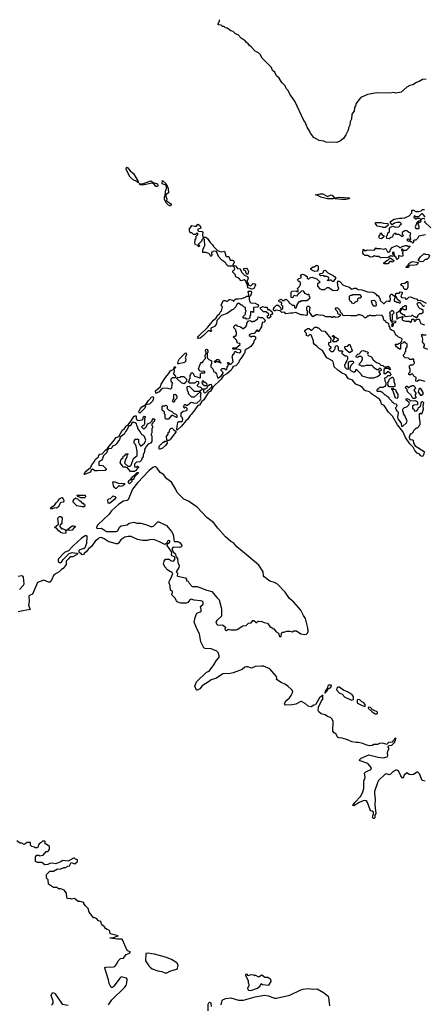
# Model space of a CAD drawing. Extents: x 2323203 to 2567568, y 883585 to 1022917.
# Tile 257 of 264: x 2546244 to 2551742, y 1000944 to 1014316. Entities that reach past the tile are written whole.
import ezdxf

# ---------------------------------------------------------------- set-up
doc = ezdxf.new("R2010")
doc.units = 0

msp = doc.modelspace()

# ---------------------------------------------------------------- linework, layer by layer
at = {"layer": '0CON10XD'}
for points in [[(2551765, 1013507), (2551715, 1013504), (2551672, 1013475), (2551636, 1013464), (2551585, 1013433), (2551547, 1013423), (2551502, 1013398), (2551425, 1013331), (2551355, 1013320), (2551325, 1013326), (2551275, 1013320), (2551095, 1013322), (2550971, 1013299), (2550881, 1013259), (2550851, 1013229), (2550814, 1013176), (2550805, 1013145), (2550793, 1013125), (2550787, 1013075), (2550756, 1013034), (2550751, 1012965), (2550733, 1012927), (2550730, 1012885), (2550711, 1012849), (2550708, 1012815), (2550674, 1012754), (2550645, 1012701), (2550605, 1012672), (2550555, 1012650), (2550405, 1012652), (2550375, 1012668), (2550315, 1012673), (2550240, 1012715), (2550196, 1012775), (2550188, 1012798), (2550150, 1012855), (2550122, 1012922), (2550105, 1012947), (2549981, 1013211), (2549915, 1013306), (2549892, 1013352), (2549865, 1013381), (2549849, 1013419), (2549804, 1013465), (2549770, 1013520), (2549734, 1013555), (2549711, 1013601), (2549681, 1013625), (2549667, 1013667), (2549591, 1013741), (2549539, 1013795), (2549512, 1013842), (2549487, 1013867), (2549445, 1013889), (2549389, 1013949), (2549365, 1013964), (2549348, 1013988), (2549324, 1014005), (2549308, 1014028), (2549253, 1014065), (2549211, 1014111), (2549175, 1014124), (2549144, 1014154), (2549115, 1014164), (2549062, 1014202), (2549040, 1014205), (2549022, 1014222), (2549000, 1014225), (2548982, 1014242), (2548940, 1014245), (2548940, 1014265), (2548960, 1014295), (2548960, 1014316)], [(2547855, 1012100), (2547838, 1012118), (2547785, 1012143), (2547747, 1012177), (2547712, 1012235), (2547692, 1012285), (2547695, 1012307), (2547705, 1012312), (2547744, 1012264), (2547792, 1012225), (2547855, 1012120), (2547860, 1012105), (2547855, 1012100)], [(2548115, 1012050), (2548095, 1012050), (2548070, 1012080), (2548045, 1012094), (2547915, 1012069), (2547875, 1012073), (2547870, 1012085), (2547875, 1012090), (2547915, 1012088), (2548025, 1012128), (2548057, 1012107), (2548118, 1012085), (2548123, 1012065), (2548115, 1012050)], [(2548295, 1011783), (2548268, 1011795), (2548238, 1011825), (2548213, 1011875), (2548212, 1011915), (2548220, 1011925), (2548224, 1011985), (2548239, 1012025), (2548240, 1012055), (2548221, 1012071), (2548178, 1012085), (2548185, 1012130), (2548236, 1012085), (2548261, 1012025), (2548267, 1011965), (2548232, 1011938), (2548228, 1011915), (2548242, 1011885), (2548240, 1011855), (2548295, 1011820), (2548301, 1011805), (2548295, 1011783)], [(2550615, 1011872), (2550535, 1011884), (2550525, 1011890), (2550504, 1011884), (2550425, 1011883), (2550335, 1011904), (2550295, 1011928), (2550260, 1011935), (2550325, 1011953), (2550365, 1011952), (2550425, 1011913), (2550475, 1011938), (2550495, 1011928), (2550517, 1011897), (2550595, 1011904), (2550727, 1011897), (2550720, 1011885), (2550675, 1011874), (2550615, 1011872)], [(2551757, 1011393), (2551665, 1011378), (2551650, 1011345), (2551625, 1011320), (2551605, 1011320), (2551592, 1011308), (2551600, 1011295), (2551585, 1011280), (2551568, 1011298), (2551555, 1011300), (2551545, 1011310), (2551525, 1011302), (2551512, 1011312), (2551515, 1011340), (2551528, 1011338), (2551545, 1011320), (2551560, 1011325), (2551548, 1011385), (2551560, 1011415), (2551525, 1011428), (2551505, 1011448), (2551492, 1011452), (2551475, 1011450), (2551443, 1011427), (2551443, 1011403), (2551460, 1011385), (2551445, 1011370), (2551435, 1011370), (2551395, 1011398), (2551365, 1011400), (2551355, 1011410), (2551335, 1011410), (2551312, 1011388), (2551308, 1011362), (2551285, 1011360), (2551262, 1011338), (2551234, 1011344), (2551230, 1011375), (2551242, 1011388), (2551245, 1011420), (2551270, 1011435), (2551268, 1011482), (2551282, 1011498), (2551315, 1011510), (2551355, 1011498), (2551397, 1011503), (2551410, 1011515), (2551412, 1011528), (2551430, 1011545), (2551415, 1011560), (2551375, 1011562), (2551335, 1011552), (2551305, 1011530), (2551280, 1011555), (2551282, 1011575), (2551333, 1011607), (2551405, 1011622), (2551435, 1011620), (2551475, 1011627), (2551535, 1011652), (2551570, 1011695), (2551570, 1011725), (2551575, 1011730), (2551595, 1011730), (2551625, 1011710), (2551665, 1011710), (2551698, 1011722), (2551715, 1011738), (2551745, 1011740)], [(2551755, 1011640), (2551725, 1011670), (2551715, 1011680), (2551705, 1011680), (2551662, 1011638), (2551628, 1011638), (2551605, 1011650), (2551600, 1011635), (2551625, 1011612), (2551635, 1011610), (2551645, 1011620), (2551675, 1011620), (2551695, 1011600), (2551712, 1011618), (2551735, 1011620), (2551750, 1011605)], [(2549395, 1010658), (2549377, 1010667), (2549342, 1010672), (2549340, 1010715), (2549320, 1010745), (2549318, 1010768), (2549295, 1010782), (2549255, 1010770), (2549220, 1010805), (2549182, 1010822), (2549170, 1010855), (2549140, 1010885), (2549140, 1010905), (2549156, 1010914), (2549167, 1010935), (2549148, 1010968), (2549075, 1010970), (2549050, 1010995), (2549050, 1011005), (2549033, 1011023), (2548991, 1011051), (2548945, 1011100), (2548918, 1011168), (2548875, 1011170), (2548868, 1011162), (2548852, 1011158), (2548850, 1011135), (2548860, 1011125), (2548845, 1011100), (2548832, 1011112), (2548828, 1011128), (2548812, 1011142), (2548775, 1011152), (2548732, 1011152), (2548732, 1011185), (2548750, 1011235), (2548760, 1011245), (2548755, 1011330), (2548745, 1011340), (2548732, 1011338), (2548720, 1011325), (2548718, 1011312), (2548672, 1011268), (2548672, 1011262), (2548690, 1011245), (2548675, 1011230), (2548668, 1011248), (2548635, 1011260), (2548622, 1011275), (2548630, 1011335), (2548640, 1011345), (2548640, 1011375), (2548670, 1011405), (2548655, 1011420), (2548635, 1011400), (2548605, 1011400), (2548585, 1011420), (2548562, 1011422), (2548558, 1011438), (2548550, 1011445), (2548550, 1011485), (2548566, 1011494), (2548585, 1011520), (2548625, 1011510), (2548645, 1011512), (2548665, 1011540), (2548687, 1011525), (2548707, 1011495), (2548700, 1011480), (2548665, 1011470), (2548663, 1011453), (2548675, 1011442), (2548725, 1011440), (2548732, 1011425), (2548728, 1011395), (2548732, 1011362), (2548772, 1011362), (2548798, 1011345), (2548830, 1011290), (2548866, 1011256), (2548878, 1011235), (2548932, 1011182), (2548955, 1011172), (2548985, 1011162), (2549025, 1011170), (2549045, 1011110), (2549055, 1011100), (2549085, 1011100), (2549105, 1011050), (2549135, 1011052), (2549148, 1011045), (2549158, 1011025), (2549142, 1010982), (2549175, 1010972), (2549205, 1010938), (2549235, 1010930), (2549250, 1010915), (2549260, 1010885), (2549290, 1010855), (2549294, 1010844), (2549338, 1010828), (2549350, 1010805), (2549330, 1010755), (2549350, 1010735), (2549352, 1010712), (2549385, 1010702), (2549418, 1010732), (2549439, 1010729), (2549448, 1010715), (2549425, 1010662), (2549395, 1010658)], [(2551215, 1011492), (2551182, 1011492), (2551175, 1011500), (2551105, 1011513), (2551080, 1011545), (2551080, 1011555), (2551085, 1011560), (2551155, 1011560), (2551185, 1011552), (2551245, 1011550), (2551250, 1011525), (2551215, 1011492)], [(2551665, 1011480), (2551672, 1011495), (2551667, 1011527), (2551660, 1011535), (2551660, 1011555), (2551695, 1011570), (2551700, 1011575), (2551695, 1011590), (2551665, 1011580), (2551640, 1011555), (2551618, 1011502), (2551625, 1011480), (2551665, 1011480)], [(2551750, 1011585), (2551742, 1011572), (2551828, 1011488)], [(2551155, 1011338), (2551135, 1011343), (2551128, 1011355), (2551130, 1011385), (2551140, 1011395), (2551145, 1011420), (2551175, 1011390), (2551190, 1011385), (2551190, 1011365), (2551165, 1011342), (2551155, 1011338)], [(2551375, 1011060), (2551362, 1011072), (2551358, 1011088), (2551342, 1011102), (2551340, 1011115), (2551330, 1011125), (2551330, 1011155), (2551325, 1011160), (2551310, 1011155), (2551310, 1011135), (2551320, 1011125), (2551315, 1011100), (2551285, 1011110), (2551252, 1011088), (2551145, 1011083), (2551125, 1011100), (2551088, 1011098), (2551065, 1011110), (2551040, 1011095), (2551005, 1011090), (2550975, 1011113), (2550935, 1011113), (2550915, 1011130), (2550908, 1011145), (2550910, 1011195), (2550918, 1011198), (2550925, 1011180), (2550955, 1011180), (2550965, 1011190), (2551055, 1011188), (2551070, 1011195), (2551085, 1011218), (2551095, 1011210), (2551145, 1011210), (2551185, 1011200), (2551215, 1011207), (2551225, 1011200), (2551240, 1011165), (2551255, 1011158), (2551278, 1011172), (2551280, 1011195), (2551305, 1011222), (2551365, 1011247), (2551390, 1011235), (2551405, 1011220), (2551418, 1011222), (2551448, 1011242), (2551465, 1011240), (2551485, 1011250), (2551507, 1011247), (2551515, 1011240), (2551545, 1011240), (2551545, 1011230), (2551495, 1011180), (2551465, 1011180), (2551445, 1011200), (2551432, 1011198), (2551432, 1011182), (2551450, 1011175), (2551450, 1011155), (2551440, 1011145), (2551450, 1011135), (2551452, 1011108), (2551435, 1011098), (2551405, 1011110), (2551392, 1011108), (2551390, 1011075), (2551375, 1011060)], [(2551245, 1011002), (2551195, 1011002), (2551190, 1011005), (2551192, 1011015), (2551233, 1011047), (2551248, 1011052), (2551272, 1011078), (2551288, 1011078), (2551327, 1011047), (2551325, 1011032), (2551305, 1011023), (2551295, 1011030), (2551275, 1011030), (2551245, 1011002)], [(2551699, 1011029), (2551662, 1011042), (2551662, 1011055), (2551688, 1011095), (2551735, 1011137), (2551747, 1011137), (2551755, 1011130), (2551798, 1011128), (2551810, 1011115), (2551800, 1011075), (2551775, 1011058), (2551752, 1011058), (2551725, 1011033), (2551699, 1011029)], [(2549345, 1010860), (2549332, 1010862), (2549322, 1010872), (2549310, 1010905), (2549290, 1010915), (2549290, 1010935), (2549325, 1010940), (2549340, 1010925), (2549352, 1010895), (2549345, 1010860)], [(2550255, 1010898), (2550233, 1010903), (2550202, 1010922), (2550200, 1010935), (2550225, 1010960), (2550245, 1010960), (2550275, 1010980), (2550295, 1010978), (2550300, 1010965), (2550298, 1010925), (2550285, 1010902), (2550255, 1010898)], [(2551525, 1010950), (2551495, 1010950), (2551490, 1010955), (2551505, 1010970), (2551518, 1010972), (2551533, 1011005), (2551560, 1011025), (2551585, 1011030), (2551658, 1011018), (2551647, 1010995), (2551635, 1010987), (2551595, 1010979), (2551545, 1010980), (2551532, 1010968), (2551525, 1010950)], [(2551755, 1009400), (2551685, 1009422), (2551665, 1009420), (2551645, 1009400), (2551628, 1009408), (2551630, 1009455), (2551600, 1009475), (2551585, 1009500), (2551565, 1009500), (2551545, 1009488), (2551530, 1009495), (2551533, 1009517), (2551550, 1009535), (2551550, 1009575), (2551542, 1009588), (2551540, 1009615), (2551555, 1009630), (2551585, 1009630), (2551608, 1009652), (2551610, 1009665), (2551600, 1009675), (2551600, 1009705), (2551585, 1009710), (2551575, 1009700), (2551545, 1009700), (2551527, 1009717), (2551480, 1009725), (2551460, 1009745), (2551460, 1009765), (2551478, 1009782), (2551480, 1009805), (2551490, 1009815), (2551490, 1009845), (2551510, 1009875), (2551510, 1009915), (2551492, 1009922), (2551475, 1009940), (2551462, 1009938), (2551448, 1009922), (2551432, 1009918), (2551420, 1009905), (2551420, 1009845), (2551415, 1009840), (2551405, 1009840), (2551364, 1009874), (2551350, 1009895), (2551352, 1009908), (2551385, 1009910), (2551395, 1009920), (2551408, 1009922), (2551438, 1009952), (2551440, 1009975), (2551425, 1009990), (2551392, 1010002), (2551368, 1010028), (2551355, 1010030), (2551330, 1010085), (2551298, 1010098), (2551278, 1010115), (2551277, 1010137), (2551262, 1010155), (2551258, 1010188), (2551225, 1010202), (2551217, 1010217), (2551192, 1010235), (2551182, 1010282), (2551167, 1010297), (2551095, 1010303), (2551073, 1010293), (2551025, 1010292), (2551015, 1010300), (2550995, 1010300), (2550985, 1010290), (2550965, 1010290), (2550960, 1010275), (2550945, 1010268), (2550935, 1010268), (2550905, 1010292), (2550865, 1010308), (2550845, 1010308), (2550815, 1010294), (2550738, 1010292), (2550699, 1010299), (2550654, 1010294), (2550630, 1010305), (2550630, 1010315), (2550602, 1010342), (2550600, 1010365), (2550568, 1010398), (2550535, 1010400), (2550530, 1010385), (2550558, 1010358), (2550562, 1010332), (2550572, 1010322), (2550588, 1010318), (2550600, 1010305), (2550598, 1010292), (2550570, 1010275), (2550535, 1010270), (2550525, 1010280), (2550505, 1010280), (2550495, 1010270), (2550485, 1010270), (2550472, 1010282), (2550405, 1010280), (2550365, 1010303), (2550335, 1010300), (2550295, 1010309), (2550274, 1010306), (2550225, 1010282), (2550180, 1010345), (2550190, 1010405), (2550175, 1010420), (2550155, 1010420), (2550140, 1010405), (2550140, 1010375), (2550150, 1010365), (2550152, 1010325), (2550148, 1010305), (2550135, 1010298), (2550095, 1010308), (2550065, 1010308), (2549995, 1010340), (2549955, 1010328), (2549925, 1010330), (2549862, 1010322), (2549832, 1010342), (2549805, 1010340), (2549782, 1010362), (2549725, 1010370), (2549715, 1010360), (2549705, 1010360), (2549693, 1010373), (2549693, 1010387), (2549705, 1010410), (2549735, 1010440), (2549758, 1010438), (2549788, 1010408), (2549792, 1010382), (2549805, 1010380), (2549820, 1010395), (2549820, 1010425), (2549800, 1010445), (2549808, 1010468), (2549795, 1010480), (2549785, 1010478), (2549770, 1010485), (2549765, 1010500), (2549775, 1010512), (2549795, 1010520), (2549815, 1010500), (2549835, 1010500), (2549852, 1010518), (2549865, 1010520), (2549900, 1010485), (2549900, 1010475), (2549915, 1010460), (2549928, 1010458), (2549945, 1010440), (2549968, 1010438), (2549980, 1010425), (2549980, 1010405), (2549995, 1010400), (2550010, 1010415), (2550010, 1010435), (2550042, 1010488), (2550065, 1010490), (2550075, 1010500), (2550145, 1010500), (2550188, 1010532), (2550190, 1010545), (2550180, 1010555), (2550178, 1010578), (2550165, 1010590), (2550155, 1010580), (2550125, 1010598), (2550106, 1010626), (2550095, 1010632), (2550073, 1010627), (2550048, 1010602), (2550032, 1010598), (2550005, 1010560), (2549975, 1010570), (2549960, 1010555), (2549955, 1010540), (2549933, 1010543), (2549932, 1010615), (2549945, 1010630), (2550002, 1010632), (2550015, 1010620), (2550030, 1010625), (2550030, 1010645), (2550022, 1010652), (2550020, 1010665), (2550048, 1010692), (2550050, 1010705), (2550060, 1010715), (2550060, 1010745), (2550048, 1010758), (2550035, 1010760), (2550022, 1010772), (2550020, 1010785), (2550035, 1010800), (2550068, 1010812), (2550068, 1010832), (2550060, 1010845), (2550085, 1010859), (2550115, 1010853), (2550148, 1010828), (2550150, 1010805), (2550158, 1010798), (2550172, 1010798), (2550185, 1010810), (2550215, 1010818), (2550280, 1010795), (2550320, 1010755), (2550318, 1010742), (2550302, 1010738), (2550292, 1010728), (2550290, 1010695), (2550322, 1010662), (2550338, 1010658), (2550345, 1010650), (2550385, 1010650), (2550392, 1010658), (2550405, 1010660), (2550422, 1010678), (2550445, 1010680), (2550505, 1010640), (2550568, 1010642), (2550580, 1010675), (2550570, 1010685), (2550562, 1010745), (2550575, 1010770), (2550595, 1010762), (2550635, 1010717), (2550675, 1010698), (2550715, 1010689), (2550758, 1010658), (2550795, 1010669), (2550815, 1010668), (2550843, 1010653), (2550895, 1010646), (2550975, 1010618), (2551044, 1010614), (2551066, 1010606), (2551090, 1010585), (2551092, 1010572), (2551108, 1010568), (2551128, 1010548), (2551132, 1010532), (2551140, 1010525), (2551142, 1010502), (2551185, 1010460), (2551198, 1010462), (2551228, 1010492), (2551255, 1010498), (2551265, 1010490), (2551278, 1010492), (2551280, 1010525), (2551272, 1010555), (2551285, 1010590), (2551305, 1010590), (2551340, 1010555), (2551340, 1010535), (2551330, 1010515), (2551332, 1010492), (2551355, 1010490), (2551365, 1010480), (2551385, 1010480), (2551395, 1010470), (2551415, 1010470), (2551420, 1010485), (2551372, 1010522), (2551370, 1010545), (2551350, 1010565), (2551354, 1010596), (2551365, 1010602), (2551398, 1010602), (2551415, 1010620), (2551440, 1010615), (2551440, 1010595), (2551422, 1010565), (2551433, 1010543), (2551475, 1010540), (2551492, 1010522), (2551505, 1010520), (2551533, 1010547), (2551555, 1010552), (2551608, 1010528), (2551635, 1010527), (2551655, 1010500), (2551685, 1010507), (2551765, 1010468)], [(2550505, 1010760), (2550492, 1010762), (2550475, 1010778), (2550455, 1010780), (2550445, 1010770), (2550422, 1010772), (2550425, 1010780), (2550438, 1010782), (2550446, 1010816), (2550415, 1010830), (2550385, 1010830), (2550375, 1010840), (2550335, 1010838), (2550320, 1010845), (2550314, 1010856), (2550325, 1010868), (2550358, 1010872), (2550370, 1010885), (2550370, 1010905), (2550395, 1010912), (2550430, 1010880), (2550505, 1010842), (2550527, 1010825), (2550540, 1010805), (2550505, 1010760)], [(2551505, 1010650), (2551475, 1010650), (2551463, 1010663), (2551459, 1010689), (2551420, 1010715), (2551435, 1010732), (2551475, 1010738), (2551505, 1010760), (2551515, 1010760), (2551520, 1010755), (2551520, 1010685), (2551505, 1010650)], [(2548675, 1009988), (2548662, 1009992), (2548664, 1010005), (2548675, 1010020), (2548802, 1010138), (2548879, 1010235), (2548913, 1010267), (2548935, 1010303), (2548958, 1010322), (2548968, 1010345), (2548988, 1010362), (2548998, 1010415), (2548980, 1010435), (2548980, 1010445), (2549015, 1010500), (2549035, 1010500), (2549065, 1010488), (2549092, 1010515), (2549105, 1010518), (2549137, 1010507), (2549155, 1010490), (2549160, 1010505), (2549180, 1010525), (2549215, 1010523), (2549259, 1010531), (2549312, 1010548), (2549325, 1010560), (2549345, 1010560), (2549360, 1010550), (2549350, 1010625), (2549355, 1010630), (2549388, 1010628), (2549392, 1010605), (2549380, 1010565), (2549360, 1010550), (2549362, 1010515), (2549373, 1010483), (2549385, 1010470), (2549445, 1010468), (2549475, 1010450), (2549485, 1010450), (2549490, 1010425), (2549475, 1010410), (2549422, 1010408), (2549420, 1010345), (2549415, 1010340), (2549405, 1010350), (2549382, 1010348), (2549380, 1010305), (2549370, 1010295), (2549370, 1010265), (2549358, 1010252), (2549325, 1010250), (2549315, 1010260), (2549282, 1010262), (2549280, 1010285), (2549310, 1010315), (2549310, 1010345), (2549320, 1010355), (2549318, 1010368), (2549310, 1010375), (2549310, 1010405), (2549295, 1010410), (2549265, 1010440), (2549255, 1010440), (2549225, 1010460), (2549205, 1010460), (2549190, 1010445), (2549180, 1010415), (2549145, 1010380), (2549133, 1010377), (2549063, 1010327), (2548985, 1010300), (2548925, 1010230), (2548918, 1010185), (2548889, 1010151), (2548840, 1010125), (2548840, 1010105), (2548850, 1010095), (2548848, 1010082), (2548835, 1010080), (2548825, 1010090), (2548805, 1010090), (2548740, 1010025), (2548695, 1009992), (2548675, 1009988)], [(2550785, 1010460), (2550812, 1010488), (2550825, 1010490), (2550838, 1010502), (2550840, 1010525), (2550852, 1010538), (2550875, 1010540), (2550888, 1010552), (2550888, 1010558), (2550868, 1010578), (2550765, 1010580), (2550758, 1010572), (2550735, 1010570), (2550722, 1010558), (2550720, 1010515), (2550728, 1010508), (2550732, 1010492), (2550748, 1010488), (2550752, 1010472), (2550785, 1010460)], [(2549622, 1010262), (2549610, 1010275), (2549612, 1010298), (2549628, 1010302), (2549630, 1010315), (2549595, 1010350), (2549555, 1010350), (2549512, 1010392), (2549522, 1010408), (2549535, 1010410), (2549545, 1010420), (2549575, 1010410), (2549605, 1010410), (2549612, 1010382), (2549635, 1010380), (2549670, 1010355), (2549680, 1010325), (2549668, 1010312), (2549652, 1010308), (2549650, 1010295), (2549660, 1010285), (2549635, 1010262), (2549622, 1010262)], [(2551085, 1010430), (2551090, 1010435), (2551088, 1010478), (2551078, 1010488), (2551065, 1010500), (2551022, 1010498), (2551020, 1010485), (2551030, 1010475), (2551030, 1010455), (2551040, 1010445), (2551040, 1010435), (2551045, 1010430), (2551085, 1010430)], [(2551745, 1010430), (2551732, 1010422), (2551685, 1010470), (2551655, 1010470), (2551642, 1010458), (2551662, 1010412), (2551683, 1010393), (2551705, 1010390), (2551720, 1010375), (2551720, 1010335), (2551705, 1010320), (2551675, 1010320), (2551650, 1010295), (2551650, 1010285), (2551638, 1010272), (2551625, 1010270), (2551615, 1010280), (2551602, 1010282), (2551585, 1010300), (2551572, 1010298), (2551565, 1010290), (2551485, 1010280), (2551468, 1010308), (2551445, 1010310), (2551420, 1010335), (2551420, 1010365), (2551430, 1010375), (2551430, 1010390), (2551415, 1010390), (2551408, 1010362), (2551360, 1010325), (2551370, 1010295), (2551370, 1010275), (2551362, 1010262), (2551375, 1010250), (2551392, 1010268), (2551435, 1010280), (2551445, 1010290), (2551450, 1010275), (2551438, 1010255), (2551447, 1010237), (2551485, 1010220), (2551535, 1010220), (2551555, 1010210), (2551568, 1010212), (2551570, 1010245), (2551575, 1010250), (2551598, 1010248), (2551605, 1010220), (2551618, 1010222), (2551630, 1010235), (2551632, 1010248), (2551665, 1010250), (2551678, 1010238), (2551680, 1010215), (2551695, 1010192), (2551745, 1010170)], [(2551495, 1010380), (2551500, 1010385), (2551500, 1010425), (2551495, 1010430), (2551475, 1010430), (2551468, 1010422), (2551452, 1010418), (2551430, 1010395), (2551430, 1010390), (2551455, 1010390), (2551465, 1010380), (2551495, 1010380)], [(2548385, 1008740), (2548380, 1008745), (2548382, 1008795), (2548390, 1008815), (2548392, 1008848), (2548405, 1008860), (2548425, 1008860), (2548437, 1008853), (2548455, 1008870), (2548460, 1008885), (2548450, 1008915), (2548430, 1008935), (2548440, 1008945), (2548440, 1008975), (2548465, 1009000), (2548497, 1009003), (2548520, 1009015), (2548520, 1009035), (2548508, 1009048), (2548495, 1009050), (2548485, 1009040), (2548472, 1009052), (2548480, 1009065), (2548482, 1009088), (2548495, 1009090), (2548505, 1009080), (2548525, 1009080), (2548555, 1009110), (2548575, 1009120), (2548625, 1009108), (2548655, 1009112), (2548695, 1009150), (2548708, 1009175), (2548702, 1009195), (2548710, 1009245), (2548695, 1009260), (2548615, 1009190), (2548585, 1009190), (2548540, 1009235), (2548540, 1009255), (2548530, 1009265), (2548520, 1009305), (2548520, 1009335), (2548545, 1009340), (2548615, 1009270), (2548685, 1009270), (2548712, 1009288), (2548728, 1009292), (2548728, 1009298), (2548705, 1009320), (2548675, 1009330), (2548660, 1009345), (2548662, 1009358), (2548680, 1009375), (2548678, 1009398), (2548645, 1009400), (2548625, 1009380), (2548545, 1009380), (2548540, 1009405), (2548550, 1009415), (2548550, 1009435), (2548560, 1009445), (2548560, 1009485), (2548570, 1009495), (2548575, 1009520), (2548595, 1009520), (2548620, 1009475), (2548657, 1009467), (2548685, 1009450), (2548695, 1009450), (2548700, 1009455), (2548702, 1009508), (2548715, 1009520), (2548758, 1009522), (2548760, 1009535), (2548755, 1009540), (2548692, 1009542), (2548672, 1009575), (2548700, 1009645), (2548712, 1009658), (2548728, 1009662), (2548738, 1009672), (2548742, 1009688), (2548770, 1009715), (2548762, 1009755), (2548780, 1009785), (2548780, 1009805), (2548770, 1009815), (2548772, 1009838), (2548785, 1009840), (2548800, 1009825), (2548800, 1009795), (2548790, 1009785), (2548790, 1009725), (2548815, 1009700), (2548850, 1009685), (2548850, 1009645), (2548840, 1009625), (2548843, 1009603), (2548870, 1009575), (2548882, 1009532), (2548898, 1009528), (2548920, 1009505), (2548932, 1009452), (2548945, 1009450), (2548987, 1009483), (2549008, 1009515), (2549010, 1009525), (2548982, 1009552), (2548980, 1009565), (2548995, 1009580), (2549025, 1009580), (2549040, 1009565), (2549045, 1009560), (2549060, 1009565), (2549063, 1009597), (2549080, 1009625), (2549078, 1009638), (2549070, 1009645), (2549072, 1009658), (2549078, 1009658), (2549105, 1009630), (2549145, 1009670), (2549130, 1009745), (2549138, 1009752), (2549142, 1009768), (2549158, 1009782), (2549162, 1009798), (2549172, 1009808), (2549185, 1009810), (2549192, 1009802), (2549225, 1009790), (2549250, 1009805), (2549248, 1009828), (2549227, 1009837), (2549145, 1009840), (2549140, 1009845), (2549142, 1009858), (2549185, 1009860), (2549240, 1009905), (2549235, 1009920), (2549202, 1009922), (2549192, 1009965), (2549150, 1010005), (2549152, 1010018), (2549175, 1010020), (2549190, 1010035), (2549190, 1010075), (2549183, 1010083), (2549180, 1010105), (2549153, 1010133), (2549153, 1010147), (2549175, 1010170), (2549185, 1010170), (2549195, 1010160), (2549235, 1010150), (2549245, 1010140), (2549255, 1010140), (2549275, 1010120), (2549285, 1010120), (2549320, 1010155), (2549330, 1010175), (2549330, 1010195), (2549352, 1010228), (2549375, 1010230), (2549405, 1010212), (2549415, 1010220), (2549435, 1010220), (2549455, 1010240), (2549468, 1010242), (2549478, 1010252), (2549485, 1010280), (2549498, 1010278), (2549505, 1010270), (2549545, 1010270), (2549580, 1010235), (2549575, 1010220), (2549565, 1010210), (2549540, 1010205), (2549528, 1010145), (2549488, 1010082), (2549482, 1010082), (2549478, 1010098), (2549465, 1010100), (2549428, 1010052), (2549385, 1010050), (2549378, 1010042), (2549362, 1010038), (2549360, 1010025), (2549383, 1010013), (2549395, 1010010), (2549405, 1010020), (2549435, 1010020), (2549447, 1010007), (2549448, 1009975), (2549432, 1009958), (2549423, 1009927), (2549385, 1009878), (2549345, 1009850), (2549312, 1009838), (2549302, 1009815), (2549305, 1009790), (2549291, 1009779), (2549255, 1009718), (2549229, 1009691), (2549216, 1009655), (2549182, 1009615), (2549146, 1009604), (2549133, 1009585), (2549117, 1009555), (2549058, 1009505), (2549011, 1009479), (2548982, 1009435), (2548867, 1009323), (2548835, 1009272), (2548803, 1009247), (2548746, 1009155), (2548713, 1009127), (2548685, 1009082), (2548666, 1009074), (2548640, 1009045), (2548625, 1009017), (2548576, 1008955), (2548559, 1008941), (2548525, 1008888), (2548501, 1008869), (2548443, 1008795), (2548385, 1008740)], [(2551300, 1010220), (2551300, 1010235), (2551310, 1010245), (2551308, 1010312), (2551330, 1010335), (2551328, 1010348), (2551315, 1010360), (2551295, 1010360), (2551270, 1010335), (2551272, 1010322), (2551280, 1010315), (2551272, 1010295), (2551280, 1010225), (2551295, 1010220), (2551300, 1010220)], [(2551715, 1008383), (2551695, 1008391), (2551675, 1008413), (2551645, 1008429), (2551612, 1008465), (2551589, 1008509), (2551545, 1008554), (2551485, 1008640), (2551451, 1008721), (2551376, 1008815), (2551310, 1008930), (2551255, 1008987), (2551197, 1009077), (2551158, 1009095), (2551151, 1009135), (2551131, 1009161), (2551025, 1009234), (2550995, 1009261), (2550942, 1009275), (2550928, 1009285), (2550901, 1009321), (2550864, 1009344), (2550810, 1009365), (2550763, 1009423), (2550725, 1009434), (2550708, 1009445), (2550675, 1009492), (2550615, 1009519), (2550565, 1009558), (2550515, 1009600), (2550506, 1009655), (2550494, 1009684), (2550418, 1009725), (2550357, 1009825), (2550318, 1009845), (2550282, 1009882), (2550250, 1009905), (2550238, 1009925), (2550238, 1009955), (2550206, 1010036), (2550188, 1010042), (2550165, 1010017), (2550141, 1010025), (2550140, 1010055), (2550125, 1010070), (2550120, 1010085), (2550120, 1010095), (2550135, 1010110), (2550158, 1010122), (2550175, 1010122), (2550205, 1010100), (2550215, 1010100), (2550252, 1010138), (2550285, 1010140), (2550292, 1010132), (2550305, 1010130), (2550345, 1010090), (2550388, 1010085), (2550470, 1009985), (2550468, 1009932), (2550440, 1009925), (2550440, 1009905), (2550450, 1009885), (2550466, 1009876), (2550470, 1009865), (2550470, 1009855), (2550450, 1009835), (2550462, 1009822), (2550475, 1009810), (2550505, 1009810), (2550518, 1009822), (2550522, 1009838), (2550530, 1009845), (2550530, 1009875), (2550542, 1009888), (2550555, 1009890), (2550570, 1009875), (2550572, 1009832), (2550585, 1009820), (2550628, 1009818), (2550630, 1009805), (2550622, 1009798), (2550620, 1009785), (2550665, 1009750), (2550685, 1009750), (2550698, 1009738), (2550700, 1009705), (2550692, 1009698), (2550690, 1009685), (2550680, 1009675), (2550680, 1009665), (2550658, 1009625), (2550662, 1009595), (2550685, 1009572), (2550705, 1009570), (2550710, 1009575), (2550712, 1009668), (2550728, 1009672), (2550735, 1009680), (2550775, 1009680), (2550780, 1009655), (2550742, 1009618), (2550730, 1009585), (2550730, 1009565), (2550750, 1009545), (2550773, 1009533), (2550795, 1009532), (2550810, 1009545), (2550815, 1009570), (2550880, 1009505), (2550882, 1009492), (2550895, 1009480), (2550987, 1009453), (2551055, 1009452), (2551065, 1009458), (2551105, 1009470), (2551145, 1009500), (2551147, 1009507), (2551130, 1009535), (2551130, 1009545), (2551155, 1009550), (2551160, 1009565), (2551145, 1009580), (2551125, 1009580), (2551118, 1009562), (2551095, 1009560), (2551052, 1009592), (2551048, 1009608), (2551035, 1009620), (2550945, 1009620), (2550925, 1009610), (2550885, 1009610), (2550878, 1009618), (2550862, 1009622), (2550850, 1009635), (2550888, 1009672), (2550900, 1009705), (2550900, 1009725), (2550885, 1009740), (2550855, 1009740), (2550835, 1009730), (2550810, 1009735), (2550818, 1009742), (2550820, 1009755), (2550840, 1009775), (2550855, 1009780), (2550895, 1009820), (2550915, 1009822), (2550945, 1009808), (2550970, 1009805), (2550978, 1009795), (2550972, 1009775), (2550977, 1009757), (2551022, 1009735), (2551048, 1009695), (2551092, 1009662), (2551130, 1009645), (2551150, 1009625), (2551178, 1009618), (2551195, 1009600), (2551235, 1009600), (2551245, 1009610), (2551270, 1009595), (2551272, 1009582), (2551280, 1009575), (2551275, 1009560), (2551255, 1009580), (2551215, 1009580), (2551190, 1009565), (2551192, 1009512), (2551215, 1009512), (2551245, 1009540), (2551255, 1009540), (2551278, 1009518), (2551282, 1009502), (2551290, 1009495), (2551275, 1009480), (2551245, 1009480), (2551218, 1009452), (2551202, 1009448), (2551203, 1009413), (2551220, 1009385), (2551220, 1009355), (2551212, 1009348), (2551208, 1009332), (2551192, 1009328), (2551185, 1009320), (2551135, 1009320), (2551128, 1009312), (2551112, 1009308), (2551108, 1009292), (2551090, 1009285), (2551102, 1009272), (2551145, 1009270), (2551155, 1009260), (2551165, 1009260), (2551205, 1009220), (2551215, 1009220), (2551235, 1009200), (2551245, 1009200), (2551260, 1009185), (2551260, 1009175), (2551300, 1009135), (2551305, 1009120), (2551315, 1009120), (2551333, 1009103), (2551358, 1009098), (2551365, 1009090), (2551370, 1009075), (2551363, 1009057), (2551350, 1009045), (2551350, 1009035), (2551360, 1009025), (2551360, 1009015), (2551378, 1008998), (2551387, 1008977), (2551378, 1008915), (2551384, 1008894), (2551428, 1008835), (2551430, 1008795), (2551450, 1008795), (2551498, 1008842), (2551507, 1008863), (2551475, 1008940), (2551460, 1008965), (2551460, 1008985), (2551450, 1008995), (2551450, 1009025), (2551473, 1009047), (2551503, 1009057), (2551530, 1009085), (2551540, 1009105), (2551538, 1009118), (2551490, 1009155), (2551505, 1009170), (2551537, 1009157), (2551555, 1009140), (2551622, 1009142), (2551648, 1009125), (2551650, 1009085), (2551598, 1009082), (2551580, 1009065), (2551582, 1009042), (2551598, 1009028), (2551602, 1009012), (2551615, 1009000), (2551638, 1009002), (2551658, 1009032), (2551662, 1009048), (2551688, 1009062), (2551702, 1009128), (2551715, 1009130), (2551730, 1009115), (2551720, 1009065), (2551728, 1009025), (2551710, 1008965), (2551705, 1008960), (2551695, 1008970), (2551670, 1008965), (2551672, 1008905), (2551682, 1008855), (2551680, 1008815), (2551670, 1008805), (2551668, 1008792), (2551645, 1008770), (2551635, 1008770), (2551622, 1008758), (2551592, 1008728), (2551588, 1008712), (2551568, 1008692), (2551550, 1008685), (2551538, 1008645), (2551542, 1008625), (2551554, 1008614), (2551582, 1008612), (2551590, 1008605), (2551593, 1008565), (2551619, 1008529), (2551740, 1008450), (2551737, 1008415), (2551723, 1008387), (2551715, 1008383)], [(2551305, 1010150), (2551315, 1010152), (2551322, 1010165), (2551322, 1010188), (2551332, 1010198), (2551348, 1010202), (2551358, 1010218), (2551300, 1010220), (2551300, 1010205), (2551310, 1010195), (2551303, 1010187), (2551298, 1010158), (2551305, 1010150)], [(2550545, 1009940), (2550502, 1009942), (2550500, 1009955), (2550522, 1009985), (2550518, 1009998), (2550492, 1010015), (2550500, 1010025), (2550510, 1010025), (2550532, 1010002), (2550568, 1009985), (2550570, 1009965), (2550545, 1009940)], [(2551768, 1010032), (2551725, 1010030), (2551715, 1010040), (2551700, 1010025), (2551710, 1010015), (2551718, 1009975), (2551713, 1009943), (2551740, 1009905), (2551740, 1009885), (2551730, 1009875), (2551730, 1009865), (2551785, 1009840)], [(2550725, 1009790), (2550690, 1009825), (2550670, 1009835), (2550670, 1009845), (2550660, 1009855), (2550662, 1009878), (2550695, 1009880), (2550710, 1009895), (2550715, 1009910), (2550728, 1009905), (2550760, 1009825), (2550760, 1009815), (2550725, 1009790)], [(2548395, 1009640), (2548393, 1009653), (2548402, 1009688), (2548413, 1009705), (2548491, 1009789), (2548505, 1009790), (2548509, 1009771), (2548492, 1009725), (2548500, 1009705), (2548498, 1009672), (2548485, 1009660), (2548405, 1009642), (2548395, 1009640)], [(2548105, 1009242), (2548093, 1009243), (2548091, 1009275), (2548156, 1009334), (2548167, 1009365), (2548225, 1009458), (2548266, 1009504), (2548292, 1009548), (2548340, 1009570), (2548343, 1009595), (2548358, 1009608), (2548362, 1009595), (2548340, 1009570), (2548342, 1009545), (2548332, 1009505), (2548360, 1009475), (2548360, 1009455), (2548355, 1009450), (2548315, 1009450), (2548300, 1009435), (2548300, 1009405), (2548320, 1009375), (2548310, 1009365), (2548308, 1009312), (2548295, 1009300), (2548245, 1009310), (2548183, 1009307), (2548161, 1009289), (2548139, 1009261), (2548105, 1009242)], [(2548975, 1009650), (2548970, 1009660), (2548955, 1009660), (2548945, 1009670), (2548915, 1009670), (2548908, 1009662), (2548895, 1009660), (2548890, 1009675), (2548925, 1009700), (2548945, 1009700), (2548960, 1009685), (2548970, 1009660), (2548980, 1009655), (2548975, 1009650)], [(2548475, 1009372), (2548442, 1009382), (2548380, 1009445), (2548382, 1009458), (2548425, 1009460), (2548435, 1009468), (2548465, 1009470), (2548475, 1009470), (2548488, 1009458), (2548510, 1009435), (2548510, 1009405), (2548502, 1009398), (2548498, 1009382), (2548475, 1009372)], [(2551335, 1009330), (2551265, 1009330), (2551240, 1009355), (2551250, 1009365), (2551248, 1009382), (2551270, 1009435), (2551282, 1009448), (2551295, 1009450), (2551305, 1009460), (2551315, 1009460), (2551329, 1009435), (2551328, 1009405), (2551343, 1009365), (2551342, 1009338), (2551335, 1009330)], [(2548785, 1009350), (2548790, 1009365), (2548778, 1009378), (2548765, 1009390), (2548755, 1009390), (2548735, 1009410), (2548722, 1009408), (2548720, 1009385), (2548730, 1009375), (2548730, 1009365), (2548755, 1009350), (2548785, 1009350)], [(2548755, 1009250), (2548775, 1009252), (2548850, 1009325), (2548858, 1009345), (2548845, 1009360), (2548822, 1009358), (2548792, 1009328), (2548785, 1009310), (2548772, 1009308), (2548765, 1009300), (2548742, 1009298), (2548742, 1009262), (2548755, 1009250)], [(2551615, 1009170), (2551585, 1009170), (2551562, 1009215), (2551512, 1009262), (2551510, 1009295), (2551488, 1009318), (2551495, 1009340), (2551508, 1009338), (2551522, 1009322), (2551535, 1009320), (2551555, 1009340), (2551565, 1009340), (2551575, 1009350), (2551595, 1009350), (2551615, 1009330), (2551620, 1009305), (2551600, 1009285), (2551628, 1009245), (2551628, 1009235), (2551612, 1009215), (2551630, 1009185), (2551615, 1009170)], [(2547875, 1008972), (2547863, 1008985), (2547867, 1009005), (2547885, 1009037), (2547905, 1009058), (2547960, 1009090), (2547993, 1009145), (2548035, 1009188), (2548058, 1009198), (2548062, 1009185), (2548055, 1009140), (2548010, 1009095), (2547960, 1009090), (2547945, 1009038), (2547875, 1008972)], [(2548345, 1009120), (2548332, 1009122), (2548320, 1009135), (2548325, 1009150), (2548340, 1009165), (2548340, 1009225), (2548355, 1009230), (2548380, 1009205), (2548380, 1009175), (2548352, 1009148), (2548345, 1009120)], [(2551375, 1009170), (2551350, 1009175), (2551322, 1009255), (2551308, 1009288), (2551300, 1009295), (2551302, 1009308), (2551315, 1009310), (2551325, 1009300), (2551350, 1009295), (2551353, 1009273), (2551382, 1009225), (2551382, 1009195), (2551375, 1009170)], [(2551705, 1009210), (2551692, 1009212), (2551690, 1009225), (2551662, 1009255), (2551675, 1009310), (2551685, 1009310), (2551695, 1009300), (2551722, 1009252), (2551720, 1009225), (2551705, 1009210)], [(2548265, 1008890), (2548235, 1008892), (2548220, 1008905), (2548220, 1008955), (2548210, 1008965), (2548210, 1008985), (2548180, 1009015), (2548180, 1009065), (2548185, 1009070), (2548215, 1009070), (2548225, 1009080), (2548238, 1009078), (2548250, 1009065), (2548250, 1009035), (2548267, 1009017), (2548310, 1008995), (2548335, 1008970), (2548365, 1008960), (2548380, 1008945), (2548380, 1008915), (2548375, 1008912), (2548325, 1008940), (2548305, 1008940), (2548265, 1008890)], [(2547125, 1008140), (2547120, 1008145), (2547133, 1008175), (2547208, 1008232), (2547233, 1008285), (2547262, 1008315), (2547268, 1008345), (2547315, 1008380), (2547318, 1008395), (2547332, 1008415), (2547365, 1008422), (2547414, 1008476), (2547438, 1008492), (2547458, 1008525), (2547515, 1008588), (2547555, 1008642), (2547593, 1008657), (2547638, 1008735), (2547668, 1008762), (2547695, 1008798), (2547713, 1008807), (2547761, 1008869), (2547793, 1008925), (2547810, 1008935), (2547828, 1008938), (2547828, 1008895), (2547834, 1008884), (2547855, 1008872), (2547908, 1008882), (2547920, 1008895), (2547922, 1008918), (2547935, 1008930), (2547948, 1008928), (2547950, 1008915), (2547940, 1008905), (2547940, 1008825), (2547928, 1008802), (2547915, 1008800), (2547900, 1008785), (2547925, 1008760), (2547938, 1008762), (2547968, 1008792), (2547982, 1008828), (2548018, 1008842), (2548038, 1008862), (2548042, 1008878), (2548062, 1008898), (2548080, 1008885), (2548068, 1008852), (2548052, 1008848), (2548048, 1008832), (2548040, 1008825), (2548040, 1008805), (2548050, 1008795), (2548047, 1008773), (2548040, 1008765), (2548040, 1008705), (2548032, 1008685), (2548032, 1008672), (2548040, 1008665), (2548040, 1008585), (2548020, 1008565), (2547991, 1008549), (2547960, 1008515), (2547955, 1008500), (2547940, 1008485), (2547938, 1008448), (2547920, 1008405), (2547920, 1008375), (2547910, 1008365), (2547900, 1008335), (2547877, 1008313), (2547832, 1008308), (2547802, 1008278), (2547802, 1008242), (2547835, 1008240), (2547845, 1008250), (2547860, 1008245), (2547858, 1008232), (2547832, 1008208), (2547828, 1008192), (2547812, 1008188), (2547805, 1008180), (2547752, 1008182), (2547708, 1008228), (2547692, 1008232), (2547685, 1008240), (2547655, 1008240), (2547608, 1008298), (2547623, 1008347), (2547648, 1008372), (2547652, 1008388), (2547668, 1008392), (2547692, 1008418), (2547715, 1008420), (2547720, 1008415), (2547702, 1008398), (2547700, 1008375), (2547680, 1008345), (2547670, 1008295), (2547712, 1008252), (2547745, 1008250), (2547760, 1008265), (2547790, 1008355), (2547840, 1008395), (2547840, 1008455), (2547828, 1008525), (2547818, 1008548), (2547800, 1008565), (2547800, 1008595), (2547808, 1008602), (2547810, 1008615), (2547815, 1008620), (2547858, 1008618), (2547858, 1008575), (2547870, 1008545), (2547885, 1008530), (2547895, 1008530), (2547940, 1008565), (2547952, 1008598), (2547960, 1008605), (2547940, 1008655), (2547925, 1008670), (2547912, 1008672), (2547895, 1008690), (2547880, 1008725), (2547850, 1008765), (2547850, 1008785), (2547842, 1008792), (2547830, 1008825), (2547811, 1008841), (2547785, 1008848), (2547768, 1008835), (2547745, 1008802), (2547735, 1008802), (2547721, 1008789), (2547705, 1008750), (2547682, 1008725), (2547663, 1008687), (2547610, 1008645), (2547600, 1008615), (2547555, 1008550), (2547542, 1008538), (2547504, 1008526), (2547497, 1008503), (2547487, 1008493), (2547452, 1008488), (2547442, 1008478), (2547422, 1008435), (2547385, 1008392), (2547360, 1008335), (2547340, 1008325), (2547320, 1008305), (2547320, 1008265), (2547335, 1008260), (2547355, 1008268), (2547375, 1008260), (2547418, 1008218), (2547418, 1008202), (2547405, 1008192), (2547295, 1008188), (2547265, 1008190), (2547235, 1008210), (2547215, 1008200), (2547205, 1008170), (2547135, 1008142), (2547125, 1008140)], [(2548252, 1008602), (2548242, 1008612), (2548240, 1008655), (2548260, 1008685), (2548262, 1008708), (2548280, 1008725), (2548282, 1008748), (2548302, 1008768), (2548315, 1008770), (2548340, 1008745), (2548372, 1008725), (2548295, 1008620), (2548275, 1008603), (2548252, 1008602)], [(2548145, 1008480), (2548138, 1008488), (2548140, 1008525), (2548192, 1008578), (2548205, 1008580), (2548215, 1008590), (2548245, 1008590), (2548246, 1008565), (2548225, 1008534), (2548185, 1008497), (2548155, 1008482), (2548145, 1008480)], [(2549795, 1005940), (2549802, 1005985), (2549814, 1005996), (2549835, 1005998), (2549875, 1006012), (2549915, 1006012), (2549945, 1006003), (2549970, 1006015), (2550004, 1006016), (2550065, 1005976), (2550115, 1005964), (2550140, 1005970), (2550156, 1005984), (2550164, 1006006), (2550159, 1006055), (2550127, 1006185), (2550098, 1006225), (2550065, 1006295), (2549967, 1006407), (2549910, 1006455), (2549852, 1006542), (2549745, 1006648), (2549705, 1006671), (2549645, 1006691), (2549565, 1006749), (2549556, 1006765), (2549553, 1006815), (2549495, 1006908), (2549350, 1007030), (2549194, 1007155), (2549151, 1007211), (2549115, 1007231), (2549041, 1007291), (2548935, 1007409), (2548879, 1007489), (2548785, 1007556), (2548654, 1007694), (2548537, 1007777), (2548476, 1007805), (2548451, 1007825), (2548386, 1007895), (2548362, 1007945), (2548305, 1008033), (2548245, 1008080), (2548198, 1008138), (2548155, 1008166), (2548113, 1008223), (2548093, 1008243), (2548075, 1008245), (2548055, 1008235), (2548005, 1008194), (2547844, 1008025), (2547775, 1007941), (2547716, 1007794), (2547705, 1007785), (2547655, 1007778), (2547593, 1007735), (2547492, 1007645), (2547458, 1007602), (2547304, 1007455), (2547286, 1007425), (2547286, 1007415), (2547295, 1007406), (2547355, 1007408), (2547425, 1007367), (2547555, 1007367), (2547576, 1007374), (2547600, 1007425), (2547625, 1007441), (2547704, 1007456), (2547733, 1007477), (2547795, 1007491), (2547835, 1007480), (2547889, 1007479), (2547970, 1007455), (2548035, 1007428), (2548065, 1007440), (2548120, 1007495), (2548135, 1007498), (2548238, 1007448), (2548306, 1007366), (2548323, 1007335), (2548333, 1007305), (2548337, 1007247), (2548345, 1007230), (2548395, 1007228), (2548411, 1007221), (2548425, 1007210), (2548448, 1007175), (2548442, 1007155), (2548415, 1007146), (2548335, 1007152), (2548324, 1007146), (2548312, 1007125), (2548332, 1007085), (2548356, 1007066), (2548369, 1007019), (2548389, 1006999), (2548393, 1006945), (2548412, 1006905), (2548408, 1006875), (2548372, 1006815), (2548387, 1006797), (2548383, 1006765), (2548388, 1006758), (2548498, 1006735), (2548512, 1006715), (2548512, 1006695), (2548535, 1006690), (2548546, 1006665), (2548588, 1006618), (2548655, 1006620), (2548785, 1006567), (2548855, 1006551), (2548925, 1006469), (2548953, 1006435), (2548981, 1006335), (2548986, 1006304), (2548984, 1006216), (2548922, 1006158), (2548910, 1006135), (2548919, 1006109), (2548935, 1006092), (2548995, 1006098), (2549015, 1006090), (2549040, 1006065), (2549032, 1006045), (2549034, 1006024), (2549055, 1006022), (2549075, 1006040), (2549115, 1006031), (2549185, 1006030), (2549200, 1006035), (2549275, 1006082), (2549322, 1006088), (2549355, 1006120), (2549387, 1006123), (2549410, 1006155), (2549425, 1006158), (2549455, 1006130), (2549465, 1006130), (2549483, 1006147), (2549495, 1006148), (2549535, 1006143), (2549565, 1006130), (2549611, 1006121), (2549645, 1006077), (2549695, 1006042), (2549731, 1006001), (2549760, 1005985), (2549775, 1005940), (2549795, 1005940)], [(2547735, 1008014), (2547723, 1008027), (2547722, 1008045), (2547731, 1008059), (2547745, 1008070), (2547770, 1008070), (2547760, 1008085), (2547765, 1008100), (2547800, 1008125), (2547842, 1008168), (2547858, 1008168), (2547856, 1008155), (2547810, 1008110), (2547795, 1008083), (2547785, 1008072), (2547770, 1008070), (2547766, 1008045), (2547735, 1008014)], [(2547555, 1007950), (2547545, 1007950), (2547531, 1007961), (2547518, 1007985), (2547512, 1008038), (2547539, 1008039), (2547595, 1008018), (2547625, 1008022), (2547668, 1008018), (2547670, 1008005), (2547645, 1007983), (2547608, 1007978), (2547595, 1007990), (2547555, 1007950)], [(2547125, 1007820), (2547075, 1007820), (2547048, 1007838), (2547032, 1007842), (2547020, 1007855), (2547025, 1007860), (2547135, 1007860), (2547140, 1007835), (2547125, 1007820)], [(2546685, 1007672), (2546662, 1007672), (2546678, 1007695), (2546723, 1007727), (2546738, 1007755), (2546769, 1007781), (2546785, 1007807), (2546815, 1007826), (2546826, 1007826), (2546842, 1007785), (2546838, 1007762), (2546805, 1007760), (2546790, 1007745), (2546790, 1007735), (2546768, 1007695), (2546745, 1007680), (2546715, 1007688), (2546685, 1007672)], [(2547125, 1007700), (2547095, 1007700), (2547020, 1007715), (2546970, 1007765), (2546970, 1007785), (2546978, 1007792), (2546980, 1007805), (2547005, 1007820), (2547012, 1007812), (2547028, 1007808), (2547055, 1007780), (2547065, 1007780), (2547095, 1007750), (2547108, 1007748), (2547118, 1007738), (2547130, 1007725), (2547125, 1007700)], [(2547465, 1007743), (2547448, 1007748), (2547440, 1007795), (2547455, 1007808), (2547478, 1007812), (2547515, 1007850), (2547548, 1007838), (2547550, 1007825), (2547535, 1007802), (2547465, 1007743)], [(2546865, 1007340), (2546825, 1007342), (2546803, 1007353), (2546788, 1007368), (2546775, 1007370), (2546745, 1007408), (2546720, 1007415), (2546720, 1007425), (2546770, 1007465), (2546762, 1007545), (2546785, 1007570), (2546805, 1007570), (2546820, 1007555), (2546818, 1007478), (2546810, 1007465), (2546792, 1007458), (2546790, 1007435), (2546812, 1007402), (2546825, 1007410), (2546832, 1007402), (2546868, 1007388), (2546870, 1007345), (2546865, 1007340)], [(2546915, 1007378), (2546880, 1007385), (2546955, 1007440), (2546975, 1007440), (2546997, 1007437), (2547000, 1007425), (2546985, 1007420), (2546955, 1007382), (2546915, 1007378)], [(2550875, 1003766), (2550904, 1003815), (2550919, 1003875), (2550922, 1003975), (2550940, 1004025), (2550930, 1004085), (2550945, 1004101), (2551016, 1004134), (2551026, 1004155), (2550976, 1004216), (2550870, 1004250), (2550860, 1004255), (2550860, 1004265), (2550885, 1004285), (2550986, 1004334), (2551115, 1004299), (2551185, 1004293), (2551235, 1004303), (2551248, 1004325), (2551243, 1004355), (2551250, 1004395), (2551260, 1004405), (2551260, 1004425), (2551252, 1004432), (2551250, 1004445), (2551262, 1004458), (2551300, 1004465), (2551340, 1004505), (2551342, 1004518), (2551350, 1004525), (2551350, 1004545), (2551360, 1004555), (2551345, 1004560), (2551335, 1004550), (2551328, 1004532), (2551310, 1004515), (2551308, 1004502), (2551255, 1004500), (2551240, 1004485), (2551235, 1004470), (2551175, 1004492), (2551135, 1004488), (2551105, 1004472), (2551058, 1004472), (2551032, 1004458), (2550995, 1004453), (2550945, 1004467), (2550905, 1004488), (2550845, 1004500), (2550815, 1004498), (2550755, 1004508), (2550696, 1004536), (2550625, 1004560), (2550580, 1004565), (2550564, 1004574), (2550543, 1004613), (2550515, 1004632), (2550500, 1004655), (2550502, 1004785), (2550488, 1004818), (2550465, 1004841), (2550425, 1004854), (2550394, 1004874), (2550340, 1004890), (2550310, 1004915), (2550301, 1004935), (2550305, 1004980), (2550344, 1005065), (2550362, 1005088), (2550365, 1005140), (2550316, 1005104), (2550265, 1005010), (2550240, 1005005), (2550206, 1004984), (2550165, 1004994), (2550125, 1005030), (2550075, 1005058), (2550065, 1005058), (2549995, 1005022), (2549945, 1005009), (2549855, 1005008), (2549844, 1005025), (2549851, 1005045), (2549874, 1005076), (2549912, 1005108), (2549934, 1005136), (2549952, 1005175), (2549954, 1005195), (2549941, 1005215), (2549886, 1005266), (2549855, 1005289), (2549796, 1005314), (2549732, 1005355), (2549740, 1005375), (2549734, 1005395), (2549645, 1005500), (2549555, 1005534), (2549528, 1005538), (2549445, 1005531), (2549395, 1005509), (2549345, 1005526), (2549325, 1005526), (2549305, 1005521), (2549265, 1005491), (2549145, 1005446), (2549105, 1005436), (2549005, 1005433), (2548918, 1005375), (2548845, 1005352), (2548825, 1005333), (2548725, 1005268), (2548693, 1005227), (2548655, 1005211), (2548645, 1005212), (2548623, 1005265), (2548648, 1005325), (2548784, 1005455), (2548820, 1005470), (2548883, 1005553), (2548912, 1005608), (2548961, 1005665), (2548942, 1005722), (2548922, 1005742), (2548845, 1005773), (2548766, 1005776), (2548745, 1005786), (2548705, 1005865), (2548688, 1005975), (2548660, 1006025), (2548617, 1006135), (2548630, 1006195), (2548651, 1006255), (2548698, 1006272), (2548711, 1006285), (2548712, 1006305), (2548700, 1006345), (2548735, 1006377), (2548739, 1006405), (2548725, 1006419), (2548700, 1006425), (2548615, 1006431), (2548575, 1006444), (2548555, 1006437), (2548528, 1006402), (2548505, 1006391), (2548435, 1006393), (2548385, 1006410), (2548373, 1006423), (2548354, 1006464), (2548312, 1006505), (2548310, 1006515), (2548322, 1006535), (2548322, 1006552), (2548305, 1006558), (2548295, 1006570), (2548287, 1006625), (2548273, 1006665), (2548274, 1006685), (2548284, 1006705), (2548304, 1006735), (2548323, 1006795), (2548311, 1006811), (2548285, 1006820), (2548252, 1006845), (2548216, 1006885), (2548200, 1006925), (2548205, 1006960), (2548225, 1006990), (2548275, 1006990), (2548295, 1006970), (2548324, 1006964), (2548344, 1006975), (2548356, 1006995), (2548349, 1007019), (2548312, 1007035), (2548308, 1007045), (2548310, 1007085), (2548250, 1007175), (2548252, 1007198), (2548285, 1007220), (2548285, 1007238), (2548265, 1007242), (2548255, 1007237), (2548240, 1007200), (2548215, 1007189), (2548145, 1007226), (2548075, 1007252), (2548025, 1007258), (2547975, 1007244), (2547915, 1007242), (2547845, 1007258), (2547760, 1007295), (2547718, 1007298), (2547675, 1007286), (2547618, 1007252), (2547586, 1007205), (2547573, 1007197), (2547555, 1007196), (2547445, 1007227), (2547394, 1007264), (2547355, 1007284), (2547325, 1007279), (2547305, 1007262), (2547271, 1007235), (2547219, 1007161), (2547183, 1007135), (2547149, 1007091), (2547120, 1007065), (2547120, 1007055), (2547095, 1007050), (2547075, 1007070), (2547065, 1007070), (2547052, 1007082), (2547053, 1007105), (2547065, 1007122), (2547122, 1007138), (2547132, 1007148), (2547157, 1007205), (2547162, 1007292), (2547158, 1007308), (2547135, 1007307), (2547085, 1007276), (2546965, 1007165), (2546908, 1007102), (2546855, 1007078), (2546765, 1006987), (2546768, 1006958), (2546783, 1006943), (2546795, 1006940), (2546811, 1006949), (2546835, 1006984), (2546915, 1007067), (2546955, 1007080), (2547022, 1007072), (2547030, 1007065), (2547030, 1007055), (2546965, 1007021), (2546935, 1007023), (2546925, 1007018), (2546905, 1006988), (2546877, 1006963), (2546874, 1006915), (2546835, 1006863), (2546813, 1006847), (2546782, 1006815), (2546708, 1006775), (2546678, 1006702), (2546655, 1006679), (2546635, 1006677), (2546574, 1006704), (2546485, 1006671), (2546418, 1006515), (2546376, 1006495), (2546370, 1006485), (2546372, 1006415), (2546366, 1006365), (2546387, 1006305), (2546285, 1006289), (2546225, 1006272)], [(2546243, 1006577), (2546294, 1006635), (2546303, 1006655), (2546294, 1006745), (2546287, 1006757), (2546275, 1006761), (2546225, 1006756)], [(2550395, 1005170), (2550430, 1005215), (2550432, 1005228), (2550466, 1005244), (2550480, 1005265), (2550478, 1005278), (2550444, 1005276), (2550431, 1005269), (2550428, 1005242), (2550393, 1005197), (2550390, 1005175), (2550395, 1005170)], [(2550755, 1005074), (2550780, 1005085), (2550778, 1005125), (2550760, 1005145), (2550708, 1005185), (2550645, 1005212), (2550585, 1005252), (2550568, 1005252), (2550552, 1005238), (2550550, 1005215), (2550585, 1005172), (2550624, 1005154), (2550662, 1005115), (2550755, 1005074)], [(2550935, 1004990), (2550940, 1004995), (2550938, 1005015), (2550915, 1005042), (2550892, 1005052), (2550865, 1005080), (2550838, 1005082), (2550830, 1005075), (2550828, 1005045), (2550832, 1005035), (2550890, 1005005), (2550935, 1004990)], [(2551095, 1004888), (2551105, 1004892), (2551107, 1004905), (2551100, 1004915), (2551062, 1004932), (2551055, 1004940), (2551032, 1004942), (2551030, 1004955), (2551010, 1004975), (2550982, 1004978), (2550980, 1004965), (2551032, 1004915), (2551075, 1004890), (2551095, 1004888)], [(2551755, 1003974), (2551711, 1003985), (2551674, 1004074), (2551655, 1004096), (2551643, 1004095), (2551595, 1004066), (2551570, 1004060), (2551535, 1004064), (2551505, 1004089), (2551470, 1004055), (2551455, 1004018), (2551445, 1004017), (2551421, 1004045), (2551390, 1004115), (2551375, 1004124), (2551355, 1004123), (2551315, 1004102), (2551282, 1004068), (2551265, 1004058), (2551225, 1004073), (2551205, 1004067), (2551121, 1003985), (2551109, 1003965), (2551066, 1003834), (2551064, 1003805), (2551075, 1003725), (2551071, 1003655), (2551084, 1003535), (2551068, 1003512), (2551068, 1003475), (2551061, 1003469), (2551045, 1003469), (2551036, 1003485), (2551040, 1003505), (2551053, 1003525), (2551053, 1003553), (2551035, 1003568), (2551015, 1003570), (2551004, 1003584), (2550970, 1003685), (2550955, 1003706), (2550935, 1003712), (2550912, 1003708), (2550857, 1003683), (2550785, 1003638), (2550772, 1003645), (2550773, 1003655), (2550797, 1003685), (2550875, 1003766)], [(2547449, 1000935), (2547494, 1001005), (2547673, 1001177), (2547690, 1001200), (2547700, 1001235), (2547704, 1001285), (2547695, 1001297), (2547625, 1001317), (2547610, 1001305), (2547525, 1001192), (2547505, 1001172), (2547485, 1001170), (2547462, 1001225), (2547452, 1001275), (2547400, 1001435), (2547402, 1001445), (2547415, 1001450), (2547517, 1001453), (2547535, 1001459), (2547564, 1001495), (2547581, 1001535), (2547595, 1001550), (2547615, 1001568), (2547655, 1001572), (2547691, 1001619), (2547735, 1001638), (2547750, 1001655), (2547717, 1001667), (2547706, 1001676), (2547639, 1001819), (2547627, 1001827), (2547575, 1001830), (2547472, 1001842), (2547474, 1001846), (2547505, 1001848), (2547580, 1001875), (2547475, 1001902), (2547469, 1001939), (2547455, 1001952), (2547435, 1001958), (2547408, 1001975), (2547395, 1001998), (2547362, 1002025), (2547345, 1002068), (2547316, 1002076), (2547293, 1002103), (2547266, 1002116), (2547245, 1002118), (2547225, 1002152), (2547188, 1002195), (2547176, 1002246), (2547132, 1002285), (2547118, 1002315), (2547118, 1002328), (2547065, 1002340), (2547038, 1002338), (2546989, 1002379), (2546945, 1002372), (2546935, 1002380), (2546895, 1002378), (2546887, 1002395), (2546882, 1002452), (2546850, 1002495), (2546805, 1002512), (2546773, 1002513), (2546752, 1002532), (2546705, 1002532), (2546634, 1002574), (2546632, 1002632), (2546613, 1002653), (2546608, 1002675), (2546610, 1002705), (2546634, 1002736), (2546655, 1002750), (2546705, 1002750), (2546758, 1002782), (2546795, 1002778), (2546845, 1002800), (2546867, 1002803), (2546898, 1002822), (2546920, 1002825), (2546942, 1002868), (2546995, 1002852), (2547028, 1002885), (2547028, 1002908), (2547003, 1002913), (2546987, 1002927), (2546975, 1002928), (2546905, 1002888), (2546827, 1002897), (2546802, 1002878), (2546755, 1002862), (2546735, 1002852), (2546685, 1002860), (2546655, 1002858), (2546627, 1002843), (2546585, 1002838), (2546545, 1002870), (2546488, 1002868), (2546460, 1002885), (2546460, 1002945), (2546475, 1002970), (2546505, 1002970), (2546515, 1002960), (2546565, 1002970), (2546602, 1003018), (2546625, 1003020), (2546650, 1003045), (2546650, 1003085), (2546605, 1003120), (2546592, 1003122), (2546590, 1003155), (2546585, 1003160), (2546555, 1003160), (2546530, 1003135), (2546507, 1003123), (2546485, 1003070), (2546455, 1003070), (2546445, 1003080), (2546410, 1003085), (2546390, 1003105), (2546390, 1003135), (2546385, 1003140), (2546345, 1003140), (2546305, 1003112), (2546272, 1003132), (2546253, 1003133), (2546205, 1003162)], [(2548245, 1001372), (2548285, 1001393), (2548375, 1001420), (2548389, 1001431), (2548396, 1001476), (2548378, 1001508), (2548305, 1001552), (2548226, 1001586), (2548075, 1001626), (2548035, 1001627), (2547995, 1001639), (2547960, 1001635), (2547953, 1001535), (2547997, 1001465), (2548015, 1001447), (2548046, 1001426), (2548120, 1001400), (2548175, 1001390), (2548215, 1001372), (2548245, 1001372)], [(2549385, 1001133), (2549477, 1001165), (2549512, 1001195), (2549523, 1001227), (2549545, 1001212), (2549627, 1001203), (2549660, 1001255), (2549657, 1001287), (2549632, 1001292), (2549615, 1001310), (2549575, 1001310), (2549535, 1001338), (2549523, 1001337), (2549495, 1001312), (2549445, 1001340), (2549435, 1001332), (2549425, 1001340), (2549385, 1001342), (2549345, 1001330), (2549338, 1001348), (2549312, 1001348), (2549310, 1001335), (2549350, 1001265), (2549348, 1001235), (2549356, 1001216), (2549356, 1001196), (2549340, 1001165), (2549342, 1001145), (2549355, 1001134), (2549385, 1001133)], [(2546675, 1000934), (2546691, 1000945), (2546700, 1000960), (2546698, 1000985), (2546672, 1001065), (2546688, 1001102), (2546715, 1001096), (2546728, 1001085), (2546822, 1000945), (2546905, 1000930)], [(2548980, 1000935), (2548995, 1000995), (2549011, 1001009), (2549045, 1001022), (2549115, 1001031), (2549215, 1000999), (2549285, 1000999), (2549445, 1001047), (2549565, 1001066), (2549625, 1001058), (2549705, 1001028), (2549735, 1001027), (2549915, 1001066), (2550065, 1001142), (2550095, 1001151), (2550165, 1001157), (2550225, 1001150), (2550285, 1001154), (2550374, 1001104), (2550434, 1001054), (2550442, 1001035), (2550455, 1000925)], [(2548807, 1000855), (2548807, 1000945), (2548814, 1000966), (2548825, 1000974), (2548839, 1000965), (2548848, 1000915)]]:
    msp.add_lwpolyline(points, dxfattribs=at)

doc.saveas('drawing.dxf')
